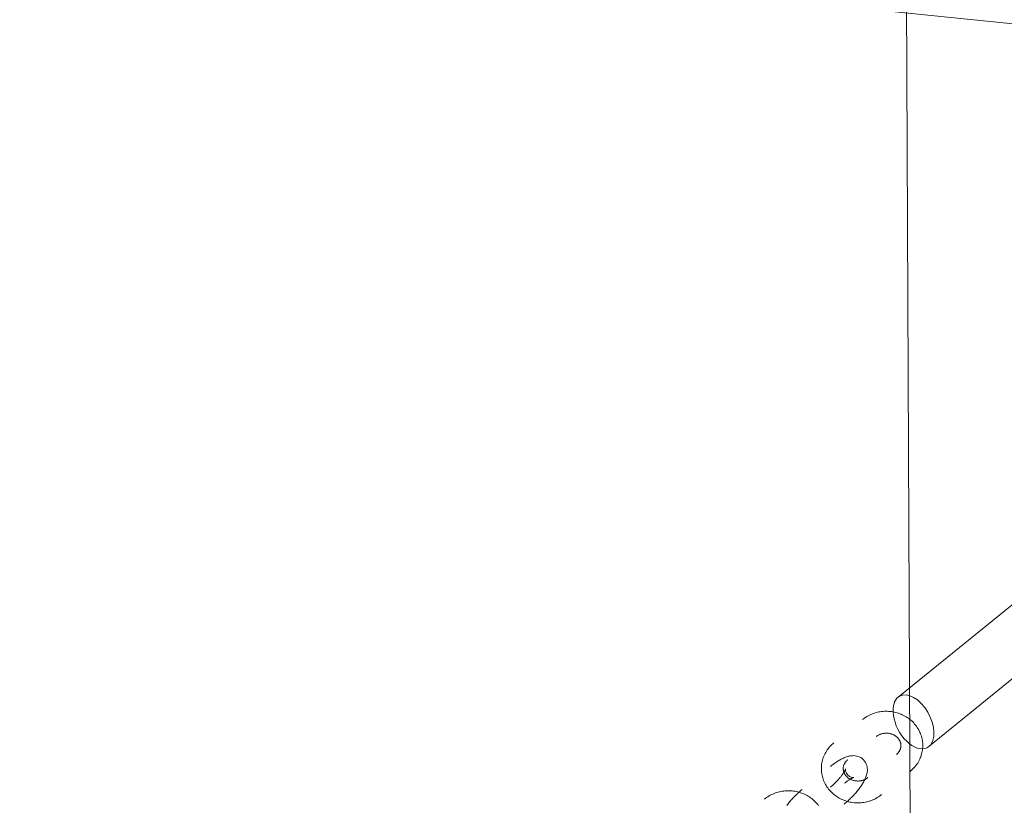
# Model space of a CAD drawing. Header units: millimetres. Extents: x -188930 to 271134, y -158090 to 283816.
# Tile 407 of 610: x 51604 to 51874, y 60405 to 60620. Entities that reach past the tile are written whole.
import ezdxf

# ---------------------------------------------------------------- set-up
doc = ezdxf.new("R2010")
doc.units = ezdxf.units.MM
for name, color, linetype, lineweight in [('G-ANNO-TEXT-1', 170, 'Continuous', 9), ('I-FURN', 30, 'Continuous', 9), ('PZT_UTWARDZENIA', 5, 'Continuous', 9)]:
    doc.layers.add(name, color=color, linetype=linetype, lineweight=lineweight)

# ---------------------------------------------------------------- blocks, each defined once
blk = doc.blocks.new('LARSLAJ_hamak - LARSLAJ_hamak-V31-PZT-dwg')
at = {"layer": 'I-FURN'}
for p, q in [((-3068.16, 518.54), (-3068.16, -521.46)), ((-3051.5, -446.57), (-3255.19, -242.45)), ((-3267.77, -252.23), (-3064.08, -456.35))]:
    blk.add_line(p, q, dxfattribs=at)
at = {"layer": 'I-FURN', "flags": 128}
for points in [[(-3287.04, -223.77), (-3286.75, -223.51), (-3286.48, -223.23), (-3286.22, -222.94), (-3285.97, -222.65), (-3285.73, -222.34), (-3285.51, -222.03), (-3285.3, -221.7), (-3285.1, -221.37), (-3284.91, -221.03), (-3284.74, -220.68), (-3284.58, -220.33), (-3284.43, -219.97), (-3284.3, -219.6), (-3284.18, -219.23), (-3284.08, -218.86), (-3283.99, -218.48), (-3283.91, -218.1), (-3283.85, -217.71), (-3283.8, -217.33), (-3283.77, -216.94), (-3283.75, -216.55), (-3283.74, -216.16), (-3283.75, -215.77), (-3283.77, -215.38), (-3283.81, -214.99), (-3283.86, -214.61), (-3283.93, -214.22), (-3284.01, -213.84), (-3284.1, -213.46), (-3284.21, -213.09), (-3284.33, -212.72), (-3284.46, -212.35), (-3284.61, -211.99), (-3284.77, -211.64), (-3284.95, -211.29), (-3285.13, -210.95), (-3285.33, -210.62), (-3285.55, -210.29), (-3285.77, -209.98), (-3286.01, -209.67), (-3286.26, -209.37), (-3286.51, -209.08), (-3286.74, -208.85)], [(-3287.85, -215.08), (-3287.6, -215.23), (-3287.35, -215.39), (-3287.09, -215.56), (-3286.84, -215.73), (-3286.58, -215.9), (-3286.33, -216.08), (-3286.08, -216.26), (-3285.83, -216.44), (-3285.58, -216.63), (-3285.33, -216.83), (-3285.08, -217.03), (-3284.84, -217.23), (-3284.6, -217.43), (-3284.36, -217.64), (-3284.12, -217.84), (-3283.89, -218.05), (-3283.66, -218.27), (-3283.43, -218.48), (-3283.21, -218.7), (-3283.08, -218.83)], [(-3276.7, -223.48), (-3277.08, -223.53), (-3277.46, -223.59), (-3277.84, -223.66), (-3278.22, -223.75), (-3278.59, -223.86), (-3278.96, -223.99), (-3279.32, -224.13), (-3279.67, -224.28), (-3280.02, -224.45), (-3280.36, -224.64), (-3280.69, -224.84), (-3281.01, -225.05), (-3281.33, -225.28), (-3281.63, -225.52), (-3281.92, -225.77), (-3282.21, -226.04), (-3282.48, -226.31), (-3282.74, -226.6), (-3282.99, -226.9), (-3283.23, -227.2), (-3283.45, -227.52), (-3283.66, -227.84), (-3283.86, -228.18), (-3284.05, -228.52), (-3284.22, -228.86), (-3284.38, -229.22), (-3284.53, -229.58), (-3284.66, -229.94), (-3284.78, -230.31), (-3284.88, -230.69), (-3284.97, -231.07), (-3285.05, -231.45), (-3285.11, -231.83), (-3285.16, -232.22), (-3285.19, -232.61), (-3285.21, -232.99), (-3285.22, -233.38), (-3285.21, -233.77), (-3285.19, -234.16), (-3285.15, -234.55), (-3285.1, -234.94), (-3285.03, -235.32), (-3284.95, -235.7), (-3284.86, -236.08), (-3284.75, -236.45), (-3284.63, -236.82), (-3284.5, -237.19), (-3284.35, -237.55), (-3284.19, -237.9), (-3284.01, -238.25), (-3283.83, -238.59), (-3283.63, -238.92), (-3283.41, -239.25), (-3283.19, -239.57), (-3282.95, -239.87), (-3282.7, -240.17), (-3282.45, -240.46), (-3282.22, -240.69)], [(-3269.42, -226.2), (-3269.7, -225.93), (-3269.99, -225.68), (-3270.29, -225.43), (-3270.6, -225.2), (-3270.92, -224.98), (-3271.24, -224.77), (-3271.58, -224.58), (-3271.92, -224.4), (-3272.27, -224.23), (-3272.63, -224.08), (-3272.99, -223.95), (-3273.36, -223.83), (-3273.73, -223.72), (-3274.11, -223.64), (-3274.49, -223.57), (-3274.87, -223.51), (-3275.26, -223.48), (-3275.65, -223.45), (-3276.03, -223.45), (-3276.42, -223.46), (-3276.7, -223.48)], [(-3276.26, -230.11), (-3276.29, -230.11), (-3276.34, -230.1), (-3276.41, -230.08), (-3276.49, -230.05), (-3276.59, -230.02), (-3276.69, -229.98), (-3276.81, -229.93), (-3276.94, -229.88), (-3277.08, -229.82), (-3277.22, -229.75), (-3277.37, -229.67), (-3277.53, -229.59), (-3277.69, -229.5), (-3277.86, -229.41), (-3278.04, -229.31), (-3278.22, -229.2), (-3278.4, -229.09), (-3278.58, -228.97), (-3278.77, -228.84), (-3278.96, -228.71), (-3279.15, -228.58), (-3279.34, -228.44), (-3279.53, -228.3), (-3279.72, -228.16), (-3279.91, -228.01), (-3280.1, -227.86), (-3280.29, -227.7), (-3280.48, -227.54), (-3280.66, -227.39), (-3280.84, -227.22), (-3281.02, -227.06), (-3281.2, -226.9), (-3281.37, -226.74), (-3281.54, -226.57), (-3281.64, -226.47)], [(-3273.24, -234.75), (-3272.96, -234.36), (-3272.73, -233.95), (-3272.57, -233.53), (-3272.46, -233.12), (-3272.4, -232.73), (-3272.37, -232.36), (-3272.38, -232.01), (-3272.42, -231.68), (-3272.47, -231.37), (-3272.54, -231.08), (-3272.62, -230.81), (-3272.71, -230.54), (-3272.81, -230.29), (-3272.92, -230.04), (-3273.03, -229.8), (-3273.15, -229.56), (-3273.28, -229.33), (-3273.42, -229.1), (-3273.56, -228.87), (-3273.71, -228.64), (-3273.87, -228.41), (-3274.03, -228.18), (-3274.2, -227.96), (-3274.37, -227.73), (-3274.55, -227.51), (-3274.74, -227.29), (-3274.93, -227.06), (-3275.12, -226.84), (-3275.33, -226.62), (-3275.53, -226.4), (-3275.74, -226.18), (-3275.95, -225.97)], [(-3277.98, -236.45), (-3278.08, -236.34), (-3278.18, -236.23), (-3278.28, -236.11), (-3278.38, -235.98), (-3278.47, -235.85), (-3278.55, -235.72), (-3278.64, -235.58), (-3278.71, -235.44), (-3278.79, -235.29), (-3278.85, -235.14), (-3278.92, -234.98), (-3278.97, -234.83), (-3279.02, -234.67), (-3279.07, -234.5), (-3279.11, -234.34), (-3279.14, -234.17), (-3279.17, -234), (-3279.19, -233.84), (-3279.21, -233.67), (-3279.21, -233.5), (-3279.22, -233.33), (-3279.21, -233.16), (-3279.2, -232.99), (-3279.19, -232.82), (-3279.17, -232.65), (-3279.14, -232.49), (-3279.11, -232.32), (-3279.07, -232.16), (-3279.02, -232.01), (-3278.97, -231.85), (-3278.91, -231.7), (-3278.85, -231.55), (-3278.79, -231.41), (-3278.72, -231.27), (-3278.64, -231.13), (-3278.56, -231), (-3278.48, -230.87), (-3278.39, -230.75), (-3278.3, -230.64), (-3278.2, -230.53), (-3278.11, -230.42), (-3278, -230.32), (-3277.9, -230.22), (-3277.8, -230.13), (-3277.69, -230.05), (-3277.58, -229.97), (-3277.46, -229.9), (-3277.35, -229.83), (-3277.24, -229.77), (-3277.12, -229.71), (-3277, -229.66), (-3276.88, -229.62), (-3276.76, -229.58), (-3276.64, -229.54), (-3276.52, -229.51), (-3276.4, -229.49), (-3276.27, -229.47), (-3276.17, -229.46)], [(-3276.17, -229.46), (-3276.05, -229.45), (-3275.92, -229.45), (-3275.8, -229.45), (-3275.67, -229.46), (-3275.55, -229.47), (-3275.42, -229.49), (-3275.3, -229.52), (-3275.17, -229.55), (-3275.05, -229.59), (-3274.93, -229.63), (-3274.8, -229.67), (-3274.68, -229.73), (-3274.56, -229.79), (-3274.44, -229.85), (-3274.32, -229.92), (-3274.2, -230), (-3274.08, -230.08), (-3273.97, -230.17), (-3273.85, -230.27), (-3273.74, -230.37), (-3273.67, -230.44)], [(-3273.24, -234.75), (-3273.57, -235.1), (-3273.94, -235.4), (-3274.32, -235.63), (-3274.7, -235.81), (-3275.08, -235.94), (-3275.44, -236.03), (-3275.79, -236.08), (-3276.11, -236.11), (-3276.43, -236.11), (-3276.72, -236.1), (-3277.01, -236.07), (-3277.28, -236.03), (-3277.55, -235.97), (-3277.82, -235.91), (-3278.08, -235.84), (-3278.33, -235.76), (-3278.58, -235.68), (-3278.84, -235.58), (-3279.09, -235.48), (-3279.34, -235.38), (-3279.59, -235.27), (-3279.84, -235.15), (-3280.09, -235.02), (-3280.35, -234.89), (-3280.6, -234.75), (-3280.85, -234.61), (-3281.11, -234.46), (-3281.36, -234.31), (-3281.61, -234.15), (-3281.87, -233.99), (-3282.12, -233.82), (-3282.38, -233.64), (-3282.63, -233.47), (-3282.88, -233.28), (-3283.13, -233.1), (-3283.38, -232.91), (-3283.63, -232.71), (-3283.88, -232.52), (-3284.12, -232.32), (-3284.36, -232.11), (-3284.6, -231.91), (-3284.84, -231.7), (-3285.07, -231.49), (-3285.3, -231.28), (-3285.53, -231.06), (-3285.75, -230.84), (-3285.88, -230.71)], [(-3278.34, -232.61), (-3278.35, -232.58), (-3278.37, -232.53), (-3278.4, -232.47), (-3278.44, -232.39), (-3278.49, -232.3), (-3278.55, -232.21), (-3278.62, -232.1), (-3278.69, -231.98), (-3278.78, -231.86), (-3278.87, -231.73), (-3278.97, -231.59), (-3279.08, -231.45), (-3279.2, -231.3), (-3279.32, -231.15), (-3279.45, -231), (-3279.59, -230.85), (-3279.74, -230.69), (-3279.89, -230.53), (-3280.04, -230.37), (-3280.19, -230.21)], [(-3277.84, -230.91), (-3278.03, -231.16), (-3278.17, -231.42), (-3278.27, -231.68), (-3278.33, -231.91), (-3278.36, -232.11), (-3278.37, -232.28), (-3278.37, -232.41), (-3278.36, -232.51), (-3278.35, -232.57), (-3278.34, -232.61), (-3278.34, -232.62)], [(-3277.84, -230.91), (-3277.63, -230.68), (-3277.4, -230.49), (-3277.16, -230.35), (-3276.95, -230.25), (-3276.75, -230.18), (-3276.59, -230.14), (-3276.46, -230.12), (-3276.36, -230.11), (-3276.3, -230.11), (-3276.26, -230.11), (-3276.25, -230.12)], [(-3267.82, -250.55), (-3267.43, -250.51), (-3267.05, -250.45), (-3266.67, -250.37), (-3266.3, -250.28), (-3265.92, -250.17), (-3265.56, -250.05), (-3265.2, -249.91), (-3264.84, -249.75), (-3264.5, -249.58), (-3264.16, -249.4), (-3263.82, -249.2), (-3263.5, -248.98), (-3263.19, -248.75), (-3262.88, -248.51), (-3262.59, -248.26), (-3262.31, -248), (-3262.04, -247.72), (-3261.77, -247.44), (-3261.53, -247.14), (-3261.29, -246.83), (-3261.06, -246.52), (-3260.85, -246.19), (-3260.65, -245.86), (-3260.47, -245.52), (-3260.29, -245.17), (-3260.13, -244.82), (-3259.99, -244.46), (-3259.86, -244.09), (-3259.74, -243.72), (-3259.63, -243.35), (-3259.54, -242.97), (-3259.47, -242.59), (-3259.4, -242.2), (-3259.36, -241.82), (-3259.32, -241.43), (-3259.3, -241.04), (-3259.3, -240.65), (-3259.31, -240.26), (-3259.33, -239.87), (-3259.37, -239.48), (-3259.42, -239.1), (-3259.48, -238.71), (-3259.56, -238.33), (-3259.66, -237.96), (-3259.76, -237.58), (-3259.88, -237.21), (-3260.02, -236.85), (-3260.17, -236.49), (-3260.33, -236.13), (-3260.5, -235.78), (-3260.69, -235.44), (-3260.89, -235.11), (-3261.1, -234.79), (-3261.33, -234.47), (-3261.56, -234.16), (-3261.81, -233.86), (-3262.07, -233.57), (-3262.29, -233.35)], [(-3266.54, -237.58), (-3266.43, -237.69), (-3266.33, -237.81), (-3266.23, -237.93), (-3266.14, -238.05), (-3266.05, -238.18), (-3265.96, -238.32), (-3265.88, -238.46), (-3265.8, -238.6), (-3265.73, -238.75), (-3265.66, -238.9), (-3265.6, -239.05), (-3265.54, -239.21), (-3265.49, -239.37), (-3265.45, -239.53), (-3265.41, -239.7), (-3265.37, -239.86), (-3265.35, -240.03), (-3265.32, -240.2), (-3265.31, -240.37), (-3265.3, -240.54), (-3265.3, -240.71), (-3265.3, -240.88), (-3265.31, -241.05), (-3265.33, -241.22), (-3265.35, -241.38), (-3265.38, -241.55), (-3265.41, -241.71), (-3265.45, -241.87), (-3265.49, -242.03), (-3265.54, -242.18), (-3265.6, -242.33), (-3265.66, -242.48), (-3265.73, -242.63), (-3265.8, -242.77), (-3265.87, -242.9), (-3265.95, -243.03), (-3266.04, -243.16), (-3266.13, -243.28), (-3266.22, -243.4), (-3266.31, -243.51), (-3266.41, -243.62), (-3266.51, -243.72), (-3266.61, -243.81), (-3266.72, -243.9), (-3266.83, -243.98), (-3266.94, -244.06), (-3267.05, -244.14), (-3267.16, -244.2), (-3267.28, -244.27), (-3267.4, -244.32), (-3267.51, -244.37), (-3267.63, -244.42), (-3267.75, -244.46), (-3267.87, -244.49), (-3268, -244.52), (-3268.12, -244.54), (-3268.24, -244.56), (-3268.34, -244.57)], [(-3268.34, -244.57), (-3268.47, -244.58), (-3268.59, -244.58), (-3268.72, -244.58), (-3268.84, -244.57), (-3268.97, -244.56), (-3269.09, -244.54), (-3269.22, -244.52), (-3269.34, -244.49), (-3269.47, -244.45), (-3269.59, -244.41), (-3269.71, -244.36), (-3269.84, -244.31), (-3269.96, -244.25), (-3270.08, -244.18), (-3270.2, -244.11), (-3270.32, -244.03), (-3270.43, -243.95), (-3270.55, -243.86), (-3270.66, -243.77), (-3270.77, -243.67), (-3270.85, -243.59)], [(-3275.09, -247.83), (-3274.81, -248.1), (-3274.53, -248.36), (-3274.23, -248.6), (-3273.92, -248.84), (-3273.6, -249.06), (-3273.27, -249.27), (-3272.94, -249.46), (-3272.59, -249.64), (-3272.24, -249.8), (-3271.89, -249.95), (-3271.52, -250.09), (-3271.15, -250.21), (-3270.78, -250.31), (-3270.4, -250.4), (-3270.02, -250.47), (-3269.64, -250.52), (-3269.26, -250.56), (-3268.87, -250.58), (-3268.48, -250.58), (-3268.1, -250.57), (-3267.82, -250.55)]]:
    blk.add_lwpolyline(points, dxfattribs=at)
at = {"layer": 'I-FURN'}
for start_param, end_param in [(0.497142, 3.638735), (3.638735, 6.679271)]:
    blk.add_ellipse((-3261.48, -247.34), major_axis=(6.63, 4.48), ratio=0.59071, start_param=start_param, end_param=end_param, dxfattribs=at)
blk.add_open_spline([(-3256.92, -241.54), (-3256.82, -241.56), (-3256.64, -241.61), (-3256.47, -241.67), (-3256.39, -241.7)], degree=3, dxfattribs=at)

msp = doc.modelspace()

# ---------------------------------------------------------------- linework, layer by layer
at = {"layer": 'G-ANNO-TEXT-1'}
msp.add_line((51845.77, 61027.06), (51860.62, 57741.56), dxfattribs=at)
at = {"layer": 'PZT_UTWARDZENIA'}
for centre, radius, start, end in [((59552.72, 60792.38), 12000, 159.94686, 262.671126), ((59552.72, 60792.38), 12000, 159.94686, 262.671126), ((59275.43, 60624.14), 10000, 158.651807, 263.428328), ((59275.43, 60624.14), 10000, 158.651807, 263.428328)]:
    msp.add_arc(centre, radius, start, end, dxfattribs=at)

# ---------------------------------------------------------------- block references
at = {"layer": 'I-FURN', "rotation": 84.12020358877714}
msp.add_blockref('LARSLAJ_hamak - LARSLAJ_hamak-V31-PZT-dwg', (51937.56, 63697.11), dxfattribs=at)

doc.saveas('drawing.dxf')
